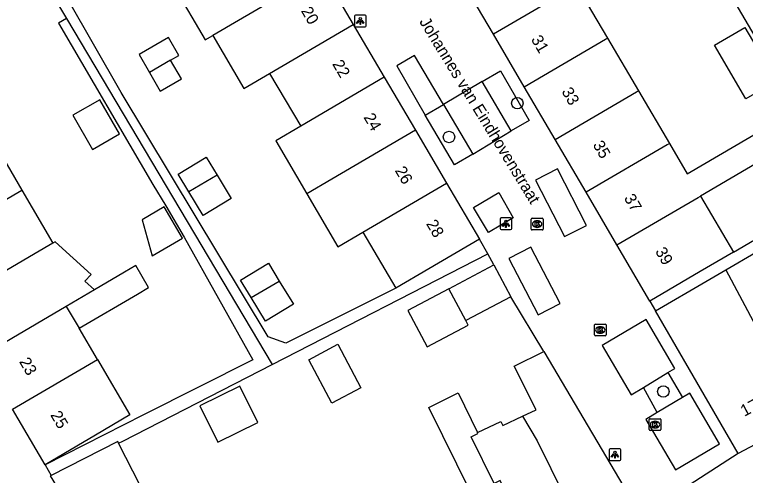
# Model space of a CAD drawing. Extents: x 161771 to 163125, y 382479 to 383177.
# Drawn here: x 162252.5 to 162315, y 382707 to 382746.4 of the extents above; entities that cross this region are included whole.
import ezdxf

# ---------------------------------------------------------------- set-up
doc = ezdxf.new("R2010")
doc.units = 0
for name, color, linetype in [('IMGEO_Boom', 7, 'Continuous'), ('IMGEO_Kolk', 7, 'Continuous'), ('IMGEO_Lichtpunt', 7, 'Continuous'), ('IMGEO_Muur', 7, 'Continuous'), ('IMGEO_Openbare_ruimte_label', 7, 'Continuous'), ('IMGEO_Pand', 7, 'Continuous'), ('IMGEO_Pand_nummerreeks', 7, 'Continuous'), ('IMGEO_Parkeervlak_open', 7, 'Continuous'), ('IMGEO_Voetpad_open', 7, 'Continuous'), ('IMGEO_Woonerf_open', 7, 'Continuous')]:
    doc.layers.add(name, color=color, linetype=linetype)

msp = doc.modelspace()

# ---------------------------------------------------------------- linework, layer by layer
at = {"layer": 'IMGEO_Boom'}
for centre in [(162295.5, 382738.8), (162289.663, 382735.907), (162307.974, 382714.16)]:
    msp.add_circle(centre, 0.489, dxfattribs=at)
at = {"layer": 'IMGEO_Kolk'}
for p, q in [((162296.767, 382728.961), (162297.619, 382728.961)), ((162296.692, 382728.035), (162296.692, 382728.887)), ((162297.18, 382728.741), (162297.205, 382728.741)), ((162297.693, 382728.887), (162297.693, 382728.035)), ((162297.619, 382727.961), (162296.767, 382727.961)), ((162297.203, 382728.181), (162297.178, 382728.181)), ((162302.09, 382718.989), (162302.09, 382719.841)), ((162302.165, 382719.915), (162303.017, 382719.915)), ((162302.578, 382719.695), (162302.603, 382719.695)), ((162303.091, 382719.841), (162303.091, 382718.989)), ((162302.601, 382719.135), (162302.576, 382719.135)), ((162303.017, 382718.915), (162302.165, 382718.915)), ((162306.766, 382710.91), (162306.766, 382711.762)), ((162306.841, 382711.836), (162307.693, 382711.836)), ((162307.254, 382711.616), (162307.279, 382711.616)), ((162307.767, 382711.762), (162307.767, 382710.91)), ((162307.693, 382710.836), (162306.841, 382710.836)), ((162307.277, 382711.056), (162307.252, 382711.056))]:
    msp.add_line(p, q, dxfattribs=at)
for points in [[(162296.767, 382728.961), (162297.619, 382728.961)], [(162296.692, 382728.035), (162296.692, 382728.887)], [(162297.013, 382728.661), (162297.136, 382728.661), (162297.136, 382728.51), (162297.266, 382728.661), (162297.43, 382728.661), (162297.284, 382728.51), (162297.437, 382728.261), (162297.285, 382728.261), (162297.2, 382728.425), (162297.136, 382728.358), (162297.136, 382728.261), (162297.013, 382728.261), (162297.013, 382728.661)], [(162297.693, 382728.887), (162297.693, 382728.035)], [(162297.619, 382727.961), (162296.767, 382727.961)], [(162302.09, 382718.989), (162302.09, 382719.841)], [(162302.165, 382719.915), (162303.017, 382719.915)], [(162302.411, 382719.615), (162302.534, 382719.615), (162302.534, 382719.464), (162302.664, 382719.615), (162302.828, 382719.615), (162302.682, 382719.464), (162302.835, 382719.215), (162302.683, 382719.215), (162302.598, 382719.379), (162302.534, 382719.312), (162302.534, 382719.215), (162302.411, 382719.215), (162302.411, 382719.615)], [(162303.091, 382719.841), (162303.091, 382718.989)], [(162303.017, 382718.915), (162302.165, 382718.915)], [(162306.766, 382710.91), (162306.766, 382711.762)], [(162306.841, 382711.836), (162307.693, 382711.836)], [(162307.087, 382711.536), (162307.21, 382711.536), (162307.21, 382711.385), (162307.34, 382711.536), (162307.504, 382711.536), (162307.358, 382711.385), (162307.511, 382711.136), (162307.359, 382711.136), (162307.274, 382711.3), (162307.21, 382711.233), (162307.21, 382711.136), (162307.087, 382711.136), (162307.087, 382711.536)], [(162307.767, 382711.762), (162307.767, 382710.91)], [(162307.693, 382710.836), (162306.841, 382710.836)]]:
    msp.add_lwpolyline(points, dxfattribs=at)
for centre, start, end in [((162296.769, 382728.885), 91.55205, 178.44795), ((162296.769, 382728.885), 91.55205, 178.44795), ((162297.617, 382728.885), 1.55205, 88.44795), ((162297.617, 382728.885), 1.55205, 88.44795), ((162296.769, 382728.037), 181.55205, 268.44795), ((162296.769, 382728.037), 181.55205, 268.44795), ((162297.617, 382728.037), 271.55205, 358.44795), ((162297.617, 382728.037), 271.55205, 358.44795), ((162302.167, 382719.839), 91.55205, 178.44795), ((162302.167, 382719.839), 91.55205, 178.44795), ((162303.015, 382719.839), 1.55205, 88.44795), ((162303.015, 382719.839), 1.55205, 88.44795), ((162302.167, 382718.991), 181.55205, 268.44795), ((162302.167, 382718.991), 181.55205, 268.44795), ((162303.015, 382718.991), 271.55205, 358.44795), ((162303.015, 382718.991), 271.55205, 358.44795), ((162306.843, 382711.76), 91.55205, 178.44795), ((162306.843, 382711.76), 91.55205, 178.44795), ((162307.691, 382711.76), 1.55205, 88.44795), ((162307.691, 382711.76), 1.55205, 88.44795), ((162306.843, 382710.912), 181.55205, 268.44795), ((162306.843, 382710.912), 181.55205, 268.44795), ((162307.691, 382710.912), 271.55205, 358.44795), ((162307.691, 382710.912), 271.55205, 358.44795)]:
    msp.add_arc(centre, 0.0765, start, end, dxfattribs=at)
for centre, major_axis, ratio, start_param, end_param in [((162297.179, 382728.461), (-0.387, 0.002), 0.722429, 4.712389, 7.853982), ((162297.204, 382728.461), (-0.39, 0.002), 0.717154, 1.570796, 4.712389), ((162302.577, 382719.415), (-0.387, 0.002), 0.722429, 4.712389, 7.853982), ((162302.602, 382719.415), (-0.39, 0.002), 0.717154, 1.570796, 4.712389), ((162307.253, 382711.336), (-0.387, 0.002), 0.722429, 4.712389, 7.853982), ((162307.278, 382711.336), (-0.39, 0.002), 0.717154, 1.570796, 4.712389)]:
    msp.add_ellipse(centre, major_axis=major_axis, ratio=ratio, start_param=start_param, end_param=end_param, dxfattribs=at)
at = {"layer": 'IMGEO_Lichtpunt'}
for p, q in [((162281.582, 382746.224), (162281.582, 382745.417)), ((162281.582, 382746.224), (162281.582, 382745.417)), ((162282.484, 382746.319), (162281.676, 382746.319)), ((162282.484, 382746.319), (162281.676, 382746.319)), ((162282.578, 382745.417), (162282.578, 382746.224)), ((162282.578, 382745.417), (162282.578, 382746.224)), ((162281.676, 382745.323), (162282.484, 382745.323)), ((162281.676, 382745.323), (162282.484, 382745.323)), ((162294.927, 382728.986), (162294.119, 382728.986)), ((162294.927, 382728.986), (162294.119, 382728.986)), ((162294.025, 382728.891), (162294.025, 382728.084)), ((162294.025, 382728.891), (162294.025, 382728.084)), ((162295.021, 382728.084), (162295.021, 382728.891)), ((162295.021, 382728.084), (162295.021, 382728.891)), ((162294.119, 382727.99), (162294.927, 382727.99)), ((162294.119, 382727.99), (162294.927, 382727.99)), ((162303.344, 382709.163), (162303.344, 382708.356)), ((162303.344, 382709.163), (162303.344, 382708.356)), ((162304.246, 382709.258), (162303.438, 382709.258)), ((162304.246, 382709.258), (162303.438, 382709.258)), ((162304.34, 382708.356), (162304.34, 382709.163)), ((162304.34, 382708.356), (162304.34, 382709.163)), ((162303.438, 382708.262), (162304.246, 382708.262)), ((162303.438, 382708.262), (162304.246, 382708.262))]:
    msp.add_line(p, q, dxfattribs=at)
for points in [[(162281.956, 382745.888), (162281.995, 382745.86), (162281.807, 382745.598), (162281.769, 382745.625), (162281.956, 382745.888)], [(162282.058, 382745.84), (162282.105, 382745.84), (162282.105, 382745.518), (162282.058, 382745.518), (162282.058, 382745.84)], [(162282.168, 382745.86), (162282.206, 382745.887), (162282.393, 382745.625), (162282.354, 382745.597), (162282.168, 382745.86)], [(162294.399, 382728.555), (162294.438, 382728.527), (162294.25, 382728.265), (162294.212, 382728.292), (162294.399, 382728.555)], [(162294.501, 382728.507), (162294.548, 382728.507), (162294.548, 382728.185), (162294.501, 382728.185), (162294.501, 382728.507)], [(162294.611, 382728.527), (162294.649, 382728.554), (162294.836, 382728.292), (162294.797, 382728.264), (162294.611, 382728.527)], [(162303.718, 382708.827), (162303.757, 382708.799), (162303.569, 382708.537), (162303.531, 382708.564), (162303.718, 382708.827)], [(162303.82, 382708.779), (162303.867, 382708.779), (162303.867, 382708.457), (162303.82, 382708.457), (162303.82, 382708.779)], [(162303.93, 382708.799), (162303.968, 382708.826), (162304.155, 382708.564), (162304.116, 382708.536), (162303.93, 382708.799)]]:
    msp.add_lwpolyline(points, dxfattribs=at)
for centre in [(162282.081, 382746.022), (162294.524, 382728.689), (162303.843, 382708.961)]:
    msp.add_circle(centre, 0.0994, dxfattribs=at)
for centre, start, end in [((162281.676, 382746.224), 90, 180), ((162281.676, 382746.224), 90, 180), ((162282.484, 382746.224), 0, 90), ((162282.484, 382746.224), 0, 90), ((162281.676, 382745.417), 180, 270), ((162281.676, 382745.417), 180, 270), ((162282.484, 382745.417), 270, 0), ((162282.484, 382745.417), 270, 360), ((162294.119, 382728.891), 90, 180), ((162294.119, 382728.891), 90, 180), ((162294.927, 382728.891), 0, 90), ((162294.927, 382728.891), 0, 90), ((162294.119, 382728.084), 180, 270), ((162294.119, 382728.084), 180, 270), ((162294.927, 382728.084), 270, 0), ((162294.927, 382728.084), 270, 360), ((162303.438, 382709.163), 90, 180), ((162303.438, 382709.163), 90, 180), ((162304.246, 382709.163), 0, 90), ((162304.246, 382709.163), 0, 90), ((162303.438, 382708.356), 180, 270), ((162303.438, 382708.356), 180, 270), ((162304.246, 382708.356), 270, 0), ((162304.246, 382708.356), 270, 360)]:
    msp.add_arc(centre, 0.0946, start, end, dxfattribs=at)
at = {"layer": 'IMGEO_Muur'}
msp.add_lwpolyline([(162297.757, 382717.589), (162294.932, 382722.26)], dxfattribs=at)
at = {"layer": 'IMGEO_Pand'}
for points in [[(162278.815, 382750.047), (162271.673, 382745.865), (162269.471, 382744.576)], [(162278.815, 382750.047), (162281.472, 382745.526)], [(162293.461, 382744.692), (162290.826, 382749.193), (162290.707, 382749.396), (162291.128, 382749.645)], [(162266.178, 382748.724), (162268.828, 382744.199), (162269.471, 382744.576)], [(162300.554, 382748.839), (162300.414, 382748.756), (162293.461, 382744.692)], [(162300.554, 382748.839), (162303.2, 382744.345)], [(162274.331, 382741.344), (162281.472, 382745.526)], [(162281.472, 382745.526), (162284.129, 382741.005)], [(162314.936, 382745.271), (162317.633, 382740.689), (162315.038, 382739.162), (162312.341, 382743.743), (162314.936, 382745.271)], [(162269.471, 382744.576), (162272.121, 382740.05), (162274.331, 382741.344)], [(162296.097, 382740.19), (162293.461, 382744.692)], [(162265.867, 382742.465), (162266.57, 382742.877), (162265.697, 382744.403), (162263.173, 382742.961), (162264.061, 382741.408)], [(162296.097, 382740.19), (162303.047, 382744.254), (162303.2, 382744.345)], [(162303.2, 382744.345), (162305.847, 382739.85)], [(162265.867, 382742.465), (162264.061, 382741.408)], [(162264.061, 382741.408), (162264.965, 382739.825), (162266.799, 382740.873), (162265.867, 382742.465)], [(162274.331, 382741.344), (162276.989, 382736.823)], [(162284.129, 382741.005), (162276.989, 382736.823)], [(162284.129, 382741.005), (162286.786, 382736.484)], [(162298.732, 382735.688), (162296.097, 382740.19)], [(162298.732, 382735.688), (162305.68, 382739.751), (162305.847, 382739.85)], [(162305.847, 382739.85), (162308.493, 382735.355)], [(162261.499, 382736.182), (162259.827, 382739.089), (162257.512, 382737.758), (162259.184, 382734.851), (162261.499, 382736.182)], [(162308.493, 382735.355), (162310.024, 382732.754), (162319.223, 382738.132), (162320.333, 382736.234), (162311.14, 382730.859)], [(162276.989, 382736.823), (162274.864, 382735.578), (162277.514, 382731.054)], [(162286.786, 382736.484), (162279.647, 382732.303), (162277.514, 382731.054)], [(162286.786, 382736.484), (162289.442, 382731.963)], [(162248.986, 382734.998), (162250.502, 382735.888), (162253.157, 382731.364)], [(162301.367, 382731.188), (162298.732, 382735.688)], [(162308.493, 382735.355), (162308.313, 382735.248), (162301.367, 382731.188)], [(162267.426, 382731.222), (162266.518, 382732.718), (162268.909, 382734.169), (162269.84, 382732.636)], [(162269.84, 382732.636), (162271.044, 382730.652), (162268.653, 382729.2), (162267.426, 382731.222)], [(162269.84, 382732.636), (162267.426, 382731.222)], [(162282.305, 382727.783), (162289.442, 382731.963)], [(162289.442, 382731.963), (162292.259, 382727.17)], [(162244.41, 382726.229), (162251.091, 382730.15), (162251.642, 382730.474), (162253.157, 382731.364)], [(162253.157, 382731.364), (162255.813, 382726.839)], [(162277.514, 382731.054), (162280.165, 382726.529), (162282.305, 382727.783)], [(162304.003, 382726.686), (162301.367, 382731.188)], [(162304.003, 382726.686), (162310.946, 382730.745), (162311.14, 382730.859)], [(162311.14, 382730.859), (162313.959, 382726.072)], [(162265.324, 382729.946), (162263.428, 382728.838), (162264.305, 382725.74), (162266.892, 382727.258), (162265.324, 382729.946)], [(162282.305, 382727.783), (162285.12, 382722.995)], [(162292.259, 382727.17), (162287.943, 382724.646), (162285.12, 382722.995)], [(162255.813, 382726.839), (162254.298, 382725.95), (162247.059, 382721.701)], [(162259.354, 382722.835), (162258.551, 382723.572), (162259.074, 382724.143), (162256.011, 382726.955), (162255.813, 382726.839)], [(162306.82, 382721.874), (162304.003, 382726.686)], [(162313.959, 382726.072), (162311.131, 382724.409), (162306.82, 382721.874)], [(162313.303, 382724.551), (162315.862, 382726.049)], [(162258.051, 382719.557), (162263.035, 382722.483), (162263.992, 382723.045), (162262.895, 382724.913), (162261.938, 382724.351), (162259.354, 382722.835)], [(162272.742, 382722.182), (162271.834, 382723.678), (162274.225, 382725.129), (162275.156, 382723.596)], [(162289.645, 382722.94), (162293.496, 382724.976)], [(162293.496, 382724.976), (162294.932, 382722.26)], [(162307.301, 382721.037), (162311.616, 382723.563), (162313.303, 382724.551)], [(162313.303, 382724.551), (162320.055, 382711.869)], [(162275.156, 382723.596), (162276.36, 382721.612), (162273.969, 382720.16), (162272.742, 382722.182)], [(162272.742, 382722.182), (162275.156, 382723.596)], [(162259.354, 382722.835), (162256.954, 382721.426)], [(162289.645, 382722.94), (162286.143, 382721.089), (162287.785, 382717.983), (162291.297, 382719.84), (162291.09, 382720.229)], [(162291.09, 382720.229), (162289.645, 382722.94)], [(162294.932, 382722.26), (162291.09, 382720.229)], [(162256.954, 382721.426), (162249.707, 382717.173)], [(162256.954, 382721.426), (162258.051, 382719.557)], [(162314.379, 382708.865), (162307.301, 382721.037)], [(162259.61, 382716.902), (162258.051, 382719.557)], [(162277.677, 382716.867), (162280.154, 382718.19), (162282.137, 382714.479), (162279.661, 382713.156), (162277.677, 382716.867)], [(162295.939, 382712.049), (162297.114, 382712.596), (162295.216, 382716.318), (162297.757, 382717.589)], [(162297.757, 382717.589), (162306.086, 382703.518)], [(162252.357, 382712.645), (162259.61, 382716.902)], [(162259.61, 382716.902), (162262.399, 382712.152), (162259.45, 382710.422), (162255.137, 382707.892)], [(162268.376, 382712.926), (162269.911, 382709.818), (162273.321, 382711.502), (162271.786, 382714.61), (162268.376, 382712.926)], [(162287.824, 382703.703), (162291.531, 382705.534), (162287.94, 382712.804), (162290.429, 382714.032), (162292.093, 382710.663)], [(162255.137, 382707.892), (162252.357, 382712.645)], [(162292.093, 382710.663), (162294.095, 382711.595), (162294.25, 382711.263), (162295.939, 382712.049)], [(162295.939, 382712.049), (162297.206, 382709.941), (162299.535, 382705.226), (162300.705, 382705.133), (162302.155, 382701.574)], [(162320.055, 382711.869), (162314.379, 382708.865)], [(162297.616, 382699.329), (162294.043, 382706.564), (162293.514, 382706.303), (162291.549, 382710.283), (162292.137, 382710.573), (162292.093, 382710.663)], [(162261.427, 382709.74), (162261.356, 382709.88), (162255.659, 382706.991)], [(162265.116, 382702.501), (162261.427, 382709.74)], [(162255.659, 382706.991), (162255.592, 382706.957), (162255.809, 382706.586), (162257.003, 382704.547), (162259.753, 382699.852)]]:
    msp.add_lwpolyline(points, dxfattribs=at)
at = {"layer": 'IMGEO_Parkeervlak_open'}
for points in [[(162289.191, 382738.669), (162286.712, 382742.869), (162285.194, 382741.992), (162287.632, 382737.769)], [(162287.632, 382737.769), (162289.191, 382738.669)], [(162299.526, 382727.39), (162301.404, 382728.356), (162298.92, 382733.178), (162297.043, 382732.211), (162299.526, 382727.39)], [(162297.27, 382720.701), (162299.148, 382721.668), (162296.664, 382726.49), (162294.787, 382725.523), (162297.27, 382720.701)], [(162308.371, 382715.782), (162308.969, 382716.136), (162306.503, 382720.304), (162302.742, 382718.078), (162305.229, 382713.875), (162306.267, 382714.505)], [(162306.267, 382714.505), (162308.371, 382715.782)], [(162307.44, 382712.352), (162306.47, 382711.778), (162309.02, 382707.47), (162312.781, 382709.695), (162310.231, 382714.004), (162309.608, 382713.635)], [(162309.608, 382713.635), (162307.44, 382712.352)]]:
    msp.add_lwpolyline(points, dxfattribs=at)
at = {"layer": 'IMGEO_Voetpad_open'}
for points in [[(162323.014, 382731.397), (162323.401, 382731.624), (162306.253, 382760.786), (162289.568, 382788.823), (162284.629, 382797.122)], [(162285.12, 382722.995), (162275.724, 382718.276), (162274.221, 382718.839), (162261.653, 382739.71), (162252.527, 382755.653), (162241.901, 382774.216)], [(162251.659, 382755.156), (162256.533, 382746.747), (162256.965, 382746.022)], [(162256.965, 382746.022), (162256.289, 382745.619), (162264.358, 382731.853), (162265.448, 382730.019), (162267.039, 382727.345), (162272.893, 382716.854), (162263.562, 382712.168), (162255.137, 382707.892)], [(162256.965, 382746.022), (162274.561, 382716.472)], [(162313.959, 382726.072), (162319.628, 382729.406)], [(162292.966, 382725.916), (162292.259, 382727.17)], [(162274.561, 382716.472), (162292.966, 382725.916)], [(162306.82, 382721.874), (162307.301, 382721.037)], [(162261.427, 382709.74), (162261.778, 382709.913), (162274.561, 382716.472)], [(162314.379, 382708.865), (162306.086, 382703.518)], [(162255.137, 382707.892), (162255.659, 382706.991)]]:
    msp.add_lwpolyline(points, dxfattribs=at)
at = {"layer": 'IMGEO_Woonerf_open'}
for points in [[(162292.491, 382740.635), (162294.056, 382741.554), (162296.512, 382737.325), (162294.979, 382736.418)], [(162292.491, 382740.635), (162289.191, 382738.669)], [(162294.979, 382736.418), (162292.491, 382740.635)], [(162289.191, 382738.669), (162291.685, 382734.444)], [(162291.685, 382734.444), (162290.121, 382733.527), (162287.632, 382737.769)], [(162291.685, 382734.444), (162294.979, 382736.418)], [(162293.915, 382731.151), (162295.154, 382728.99), (162293.028, 382727.754), (162291.753, 382729.872), (162293.915, 382731.151)], [(162293.496, 382724.976), (162292.966, 382725.916)], [(162297.757, 382717.589), (162294.932, 382722.26)], [(162308.371, 382715.782), (162309.608, 382713.635)], [(162307.44, 382712.352), (162306.267, 382714.505)]]:
    msp.add_lwpolyline(points, dxfattribs=at)

# ---------------------------------------------------------------- texts
at = {"layer": 'IMGEO_Openbare_ruimte_label'}
msp.add_text('Johannes van Eindhovenstraat', height=1, rotation=301.41598, dxfattribs=at).set_placement((162287.092, 382745.761))
at = {"layer": 'IMGEO_Pand_nummerreeks'}
for s, rotation, p in [('20', 300.44104, (162276.984, 382746.69)), ('31', 300.34722, (162296.639, 382744.251)), ('22', 300.44128, (162279.654, 382742.145)), ('33', 300.34722, (162299.248, 382739.796)), ('24', 300.44104, (162282.329, 382737.594)), ('35', 300.34722, (162301.913, 382735.243)), ('26', 300.44104, (162285.003, 382733.045)), ('37', 300.34722, (162304.579, 382730.69)), ('28', 300.44128, (162287.677, 382728.492)), ('39', 300.34722, (162307.245, 382726.137)), ('23', 300.32645, (162252.897, 382716.712)), ('176', 27.89459, (162314.9, 382711.992)), ('25', 300.32778, (162255.563, 382712.156))]:
    msp.add_text(s, height=1, rotation=rotation, dxfattribs=at).set_placement(p)

doc.saveas('drawing.dxf')
